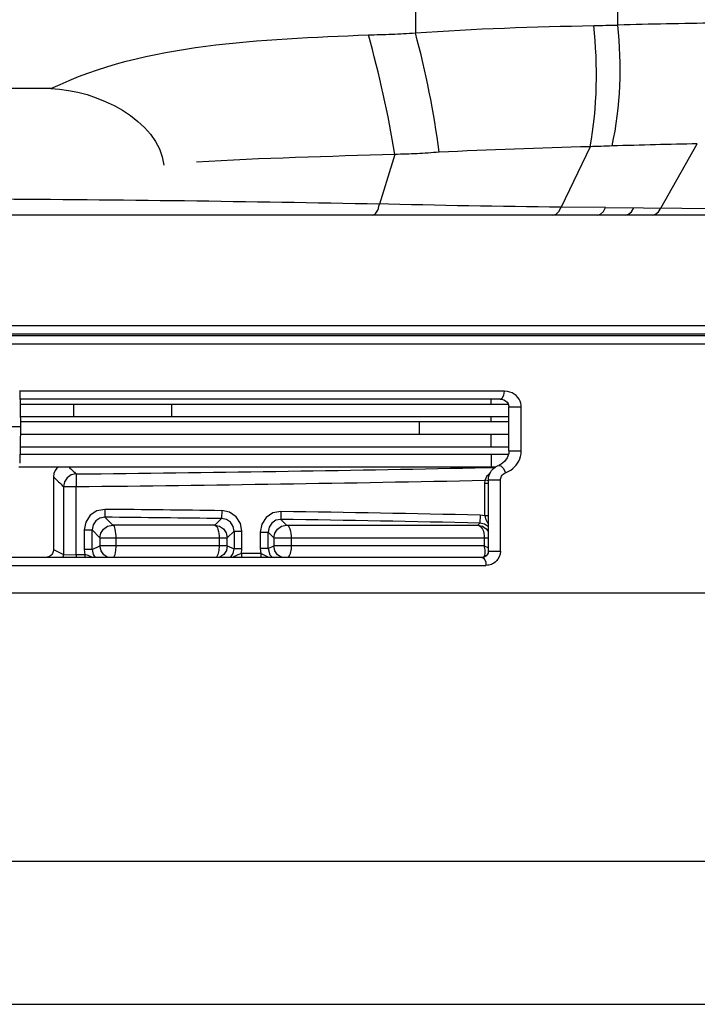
# Paper-space layout 'Sheet' of a CAD drawing. Header units: inches. Extents: x 0.2 to 10.8, y 0.2 to 8.3.
# Tile 336 of 545: x 7.803 to 7.974, y 1.696 to 1.945. Entities that reach past the tile are written whole.
import ezdxf

# ---------------------------------------------------------------- set-up
doc = ezdxf.new("R2010")
doc.units = ezdxf.units.IN
doc.header["$MEASUREMENT"] = 0
doc.layers.get('0').update_dxf_attribs({"lineweight": 5})

psp = doc.layouts.new('Sheet')

# ---------------------------------------------------------------- linework, layer by layer
at = {"color": 0, "linetype": 'ByBlock', "lineweight": -3}
for p, q in [((7.902886, 2.035868), (7.902889, 1.941971)), ((7.954155, 1.943957), (7.954194, 1.983868)), ((7.810678, 1.927868), (7.778926, 1.927868)), ((7.947105, 1.913164), (7.939764, 1.897856)), ((7.965011, 1.89762), (7.974234, 1.913897)), ((7.897709, 1.911209), (7.893785, 1.898594)), ((7.951041, 1.897732), (7.939764, 1.897856)), ((7.95104, 1.897732), (8.01135, 1.897325)), ((8.069712, 1.895868), (7.749885, 1.895868)), ((8.025229, 1.867787), (7.437229, 1.867787)), ((8.089247, 1.865246), (7.373212, 1.865246)), ((7.435247, 1.865787), (8.027212, 1.865787)), ((7.371229, 1.863246), (8.091229, 1.863246)), ((7.802771, 1.851436), (7.802932, 1.842228)), ((7.925447, 1.851263), (7.802771, 1.851264)), ((7.924349, 1.849264), (7.802809, 1.849264)), ((7.922093, 1.848028), (7.922093, 1.849264)), ((7.80283, 1.848028), (7.926421, 1.848028)), ((7.816497, 1.844828), (7.816497, 1.848028)), ((7.841255, 1.844828), (7.841255, 1.848028)), ((7.92658, 1.847305), (7.929682, 1.847305)), ((7.92658, 1.83615), (7.92658, 1.847305)), ((7.929682, 1.83615), (7.929682, 1.847305)), ((7.802886, 1.844828), (7.92658, 1.844828)), ((7.922093, 1.843628), (7.922093, 1.844828)), ((7.802932, 1.842228), (7.659527, 1.842228)), ((7.802932, 1.842228), (7.802771, 1.833021)), ((7.802907, 1.843628), (7.92658, 1.843628)), ((7.903951, 1.840428), (7.903951, 1.843628)), ((7.8029, 1.840428), (7.92658, 1.840428)), ((7.922093, 1.837228), (7.922093, 1.840428)), ((7.802844, 1.837228), (7.92658, 1.837228)), ((7.926425, 1.835228), (7.802809, 1.835228)), ((7.922093, 1.835228), (7.922093, 1.832028)), ((7.926571, 1.835624), (7.926472, 1.835228)), ((7.92658, 1.835852), (7.926571, 1.835624)), ((7.92658, 1.83615), (7.929682, 1.83615)), ((7.923063, 1.832028), (7.802563, 1.832028)), ((7.918065, 1.831873), (7.92299, 1.831971)), ((7.81132, 1.829571), (7.81132, 1.811176)), ((7.817045, 1.830323), (7.817078, 1.827125)), ((7.920534, 1.828723), (7.920885, 1.829552)), ((7.920885, 1.829552), (7.921187, 1.829968)), ((7.921187, 1.829968), (7.92177, 1.830525)), ((7.81388, 1.827125), (7.817078, 1.827125)), ((7.81388, 1.827125), (7.81388, 1.809948)), ((7.817078, 1.809896), (7.817078, 1.827125)), ((7.920477, 1.827899), (7.920534, 1.828723)), ((7.921361, 1.827899), (7.920477, 1.827899)), ((7.920477, 1.819715), (7.920477, 1.827899)), ((7.921335, 1.828612), (7.920534, 1.828723)), ((7.921361, 1.828799), (7.924433, 1.828799)), ((7.921361, 1.810758), (7.921361, 1.828799)), ((7.924433, 1.810758), (7.924433, 1.828799)), ((7.824323, 1.821371), (7.824304, 1.819372)), ((7.824304, 1.819372), (7.826316, 1.81734)), ((7.853888, 1.821034), (7.853862, 1.819036)), ((7.868885, 1.820823), (7.868855, 1.818824)), ((7.91926, 1.819888), (7.919215, 1.81789)), ((7.920477, 1.819715), (7.91926, 1.819888)), ((7.921361, 1.819715), (7.920477, 1.819715)), ((7.852147, 1.817343), (7.826317, 1.81734)), ((7.852146, 1.817343), (7.853861, 1.819035)), ((7.868855, 1.818825), (7.870312, 1.817346)), ((7.870312, 1.817346), (7.918669, 1.817356)), ((7.918669, 1.817355), (7.919215, 1.817889)), ((7.819076, 1.816174), (7.821075, 1.816174)), ((7.819076, 1.816174), (7.819076, 1.811193)), ((7.823087, 1.814142), (7.821075, 1.816174)), ((7.821075, 1.811193), (7.821075, 1.816174)), ((7.857018, 1.815838), (7.855303, 1.814145)), ((7.857018, 1.815838), (7.859017, 1.815838)), ((7.857018, 1.815838), (7.857018, 1.811382)), ((7.859017, 1.811382), (7.859017, 1.815838)), ((7.86361, 1.815627), (7.865609, 1.815627)), ((7.86361, 1.815627), (7.86361, 1.811494)), ((7.867065, 1.814148), (7.865609, 1.815627)), ((7.865609, 1.811494), (7.865609, 1.815627)), ((7.821075, 1.811193), (7.823087, 1.812164)), ((7.823087, 1.814142), (7.855303, 1.814145)), ((7.823087, 1.814142), (7.823087, 1.812164)), ((7.855303, 1.812164), (7.823087, 1.812164)), ((7.827167, 1.812164), (7.827167, 1.814142)), ((7.853227, 1.814145), (7.853227, 1.812164)), ((7.855303, 1.812164), (7.855303, 1.814145)), ((7.855303, 1.812164), (7.857018, 1.811382)), ((7.865609, 1.811494), (7.867065, 1.812164)), ((7.867065, 1.814148), (7.921361, 1.814159)), ((7.867065, 1.814148), (7.867065, 1.812164)), ((7.920336, 1.812165), (7.867065, 1.812164)), ((7.871554, 1.812164), (7.871554, 1.814148)), ((7.920336, 1.814159), (7.920336, 1.812163)), ((7.920336, 1.812163), (7.921361, 1.811605)), ((7.92057, 1.811133), (7.920336, 1.812162)), ((7.81132, 1.811176), (7.81388, 1.809948)), ((7.81388, 1.809948), (7.817078, 1.80989)), ((7.81924, 1.809896), (7.817078, 1.809896)), ((7.817078, 1.80989), (7.817082, 1.809193)), ((7.821075, 1.811193), (7.819076, 1.811193)), ((7.819076, 1.811193), (7.81924, 1.809896)), ((7.819239, 1.809902), (7.819243, 1.809193)), ((7.859017, 1.811382), (7.857018, 1.811382)), ((7.858871, 1.810158), (7.859017, 1.811382)), ((7.863775, 1.810195), (7.858871, 1.810158)), ((7.858871, 1.810158), (7.858878, 1.809193)), ((7.865609, 1.811494), (7.86361, 1.811494)), ((7.86361, 1.811494), (7.863775, 1.810195)), ((7.865855, 1.809193), (7.863775, 1.810195)), ((7.863775, 1.810195), (7.863783, 1.809193)), ((7.920244, 1.809232), (7.920422, 1.809541)), ((7.920422, 1.809541), (7.920595, 1.810233)), ((7.920595, 1.810233), (7.92057, 1.811133)), ((7.920866, 1.809635), (7.920713, 1.80951)), ((7.92136, 1.810758), (7.921354, 1.810629)), ((7.92136, 1.810758), (7.924433, 1.810758)), ((7.541693, 1.807193), (7.920766, 1.807193)), ((7.919694, 1.809193), (7.542764, 1.809193)), ((7.853377, 1.809229), (7.853208, 1.809193)), ((7.483507, 1.800229), (7.978951, 1.800229)), ((8.01105, 1.732229), (7.797229, 1.732229)), ((7.386275, 1.696085), (8.076178, 1.696085))]:
    psp.add_line(p, q, dxfattribs=at)
for points in [[(7.937672, 1.895868), (7.938492, 1.896104), (7.939217, 1.896788), (7.939765, 1.897856)], [(7.948876, 1.895868), (7.949714, 1.896089), (7.950462, 1.896728), (7.951041, 1.897732)], [(7.955949, 1.895868), (7.9568, 1.896081), (7.957563, 1.896698), (7.958161, 1.89767)], [(7.962785, 1.895868), (7.96365, 1.896074), (7.964429, 1.896674), (7.965011, 1.89762)], [(7.924367, 1.849264), (7.924896, 1.84952), (7.925299, 1.850253), (7.925447, 1.851264)], [(7.924367, 1.849263), (7.924718, 1.849238), (7.925241, 1.849104), (7.925712, 1.848861), (7.926111, 1.848511), (7.926416, 1.848047), (7.926572, 1.847472), (7.92658, 1.847305)], [(7.929682, 1.847305), (7.929656, 1.847747), (7.92957, 1.848215), (7.929406, 1.848715), (7.929154, 1.849223), (7.928813, 1.849711), (7.928397, 1.850149), (7.927919, 1.850521), (7.927394, 1.850821), (7.926817, 1.851051), (7.926173, 1.851204), (7.925447, 1.851263)], [(7.92658, 1.83615), (7.926524, 1.835516), (7.926147, 1.834425), (7.925482, 1.833516), (7.924617, 1.832834), (7.923913, 1.832493)], [(7.925708, 1.830625), (7.92641, 1.83094), (7.927026, 1.831305), (7.92756, 1.831706), (7.928021, 1.832133), (7.92842, 1.832586), (7.928767, 1.83307), (7.929067, 1.833592), (7.929315, 1.834152), (7.929504, 1.834749), (7.929633, 1.835406), (7.929682, 1.83615)], [(7.812504, 1.832028), (7.812197, 1.831764), (7.811765, 1.831193), (7.811447, 1.830458), (7.81132, 1.829571)], [(7.9222, 1.831228), (7.922639, 1.831703), (7.923195, 1.83213), (7.92387, 1.832474)], [(7.923913, 1.832493), (7.92453, 1.832405), (7.925224, 1.831706), (7.925708, 1.830625)], [(7.817045, 1.830323), (7.815824, 1.830066), (7.814783, 1.82935), (7.814111, 1.828314), (7.81388, 1.827125)], [(7.921361, 1.828799), (7.921391, 1.829281), (7.92148, 1.82976), (7.921636, 1.830244), (7.92187, 1.830735), (7.9222, 1.831228)], [(7.924433, 1.828799), (7.924448, 1.82904), (7.924493, 1.829279), (7.924572, 1.829521), (7.924692, 1.829765), (7.924859, 1.83001), (7.925082, 1.830245), (7.925366, 1.830456), (7.925708, 1.830625)], [(7.824323, 1.821371), (7.822306, 1.820985), (7.820602, 1.819854), (7.819471, 1.818162), (7.819076, 1.816174)], [(7.824304, 1.819372), (7.823066, 1.819137), (7.822021, 1.818448), (7.821322, 1.81741), (7.821075, 1.816174)], [(7.859017, 1.815838), (7.858623, 1.817823), (7.857507, 1.819501), (7.855844, 1.820625), (7.853888, 1.821034)], [(7.868883, 1.820823), (7.866859, 1.820445), (7.865146, 1.819316), (7.864008, 1.817621), (7.86361, 1.815627)], [(7.920477, 1.819715), (7.920742, 1.818828), (7.921153, 1.817961), (7.921361, 1.817605)], [(7.823087, 1.814142), (7.823324, 1.815348), (7.82399, 1.816367), (7.825027, 1.817081), (7.826317, 1.81734)], [(7.852147, 1.817343), (7.853341, 1.817094), (7.854346, 1.816425), (7.855049, 1.815393), (7.855303, 1.814145)], [(7.857018, 1.815838), (7.856778, 1.817056), (7.856097, 1.818086), (7.855077, 1.81878), (7.853862, 1.819036)], [(7.868855, 1.818824), (7.867612, 1.818594), (7.866561, 1.817906), (7.865858, 1.816866), (7.865609, 1.815627)], [(7.867065, 1.814148), (7.867303, 1.815354), (7.867968, 1.816372), (7.869005, 1.817087), (7.870312, 1.817346)], [(7.918669, 1.817356), (7.919854, 1.817098), (7.920849, 1.816427), (7.921361, 1.815669)], [(7.921361, 1.816978), (7.920421, 1.817625), (7.919215, 1.81789)], [(7.825109, 1.809193), (7.82509, 1.809197), (7.824066, 1.809861), (7.823348, 1.8109), (7.823087, 1.812165)], [(7.826594, 1.809193), (7.826633, 1.809223), (7.826914, 1.809921), (7.827102, 1.810952), (7.827167, 1.812164)], [(7.853227, 1.812164), (7.853144, 1.810953), (7.852906, 1.809921), (7.852548, 1.809223), (7.852498, 1.809193)], [(7.855303, 1.812164), (7.855068, 1.810961), (7.854408, 1.809944), (7.853377, 1.809229)], [(7.869082, 1.809193), (7.869073, 1.809195), (7.868047, 1.809858), (7.867327, 1.810899), (7.867065, 1.812165)], [(7.81132, 1.811176), (7.811304, 1.810923), (7.811257, 1.81068), (7.811177, 1.81044), (7.81106, 1.810198), (7.810895, 1.809956), (7.810676, 1.809721), (7.810405, 1.809514), (7.810089, 1.809349), (7.809722, 1.809236), (7.809294, 1.809193)], [(7.821055, 1.809193), (7.820995, 1.80923), (7.820129, 1.809645), (7.819239, 1.809902)], [(7.821075, 1.811194), (7.821321, 1.809962), (7.821838, 1.809193)], [(7.856132, 1.809193), (7.856776, 1.81016), (7.857018, 1.811384)], [(7.858871, 1.810158), (7.857986, 1.809889), (7.857119, 1.809459), (7.856689, 1.809193)], [(7.865609, 1.811496), (7.866042, 1.809888), (7.86674, 1.809193)], [(7.920713, 1.80951), (7.920569, 1.809417), (7.920432, 1.809347), (7.920298, 1.809293), (7.920162, 1.809251), (7.92002, 1.809219), (7.919866, 1.809199), (7.919694, 1.809193)], [(7.924433, 1.810758), (7.924349, 1.809995), (7.924122, 1.809317), (7.9238, 1.808752), (7.92344, 1.808314), (7.923087, 1.807994), (7.922754, 1.80776), (7.92244, 1.807584), (7.922134, 1.807449), (7.921827, 1.807345), (7.921505, 1.807266), (7.921155, 1.807213), (7.920766, 1.807193)], [(7.921355, 1.810619), (7.921291, 1.810304), (7.921175, 1.81003), (7.921025, 1.809806), (7.920866, 1.809635)], [(7.919694, 1.809193), (7.920103, 1.809051), (7.920451, 1.80862), (7.920684, 1.807967), (7.920766, 1.807193)]]:
    psp.add_lwpolyline(points, dxfattribs=at)
for centre, radius, start, end in [((8.00696, -0.141595), 2.08622, 90.775015, 91.450384), ((7.758604, -4.737569), 6.63754, 88.8330242, 89.6842418), ((7.699426, 12.788909), 10.959217, 270.6149319, 271.1431391), ((7.698681, 12.846093), 11.019604, 270.6156081, 271.1535874), ((7.741631, -6.733711), 8.553483, 89.2481982, 89.4462054), ((7.741631, -6.733702), 8.555472, 89.2481949, 89.4462033), ((7.767352, -5.005414), 6.826992, 88.7250031, 89.1478654), ((7.767353, -5.005375), 6.824954, 88.7250048, 89.1478512)]:
    psp.add_arc(centre, radius, start, end, dxfattribs=at)
for points, knots in [([(7.948023, 1.943834), (7.94905, 1.94385), (7.951094, 1.943887), (7.953138, 1.943932), (7.954155, 1.943957)], [0, 0, 0, 0, 0.502144, 1, 1, 1, 1]), ([(7.890994, 1.941502), (7.892979, 1.941506), (7.896948, 1.941607), (7.900911, 1.941837), (7.90289, 1.941972)], [0, 0, 0, 0, 0.5001602, 1, 1, 1, 1]), ([(7.908879, 1.911765), (7.907026, 1.911617), (7.903306, 1.911361), (7.899578, 1.911232), (7.897709, 1.911209)], [0, 0, 0, 0, 0.4985284, 1, 1, 1, 1]), ([(7.952678, 1.913339), (7.951752, 1.913306), (7.949894, 1.913243), (7.948036, 1.913189), (7.947105, 1.913164)], [0, 0, 0, 0, 0.4985569, 1, 1, 1, 1]), ([(7.974234, 1.913897), (7.970703, 1.913824), (7.963517, 1.913659), (7.956332, 1.913454), (7.952678, 1.913338)], [0, 0, 0, 0, 0.49129, 1, 1, 1, 1]), ([(7.892024, 1.895868), (7.89245, 1.895868), (7.893434, 1.896785), (7.893676, 1.897892), (7.893785, 1.898594)], [0, 0, 0, 0, 0.374561, 1, 1, 1, 1]), ([(7.81526, 1.832028), (7.815557, 1.831742), (7.816151, 1.831173), (7.816747, 1.830606), (7.817045, 1.830323)], [0, 0, 0, 0, 0.501018, 1, 1, 1, 1]), ([(7.81132, 1.829571), (7.811746, 1.82916), (7.812597, 1.828343), (7.813452, 1.827529), (7.81388, 1.827125)], [0, 0, 0, 0, 0.5012477, 1, 1, 1, 1]), ([(7.827167, 1.814142), (7.827167, 1.814888), (7.827074, 1.815841), (7.826696, 1.81729), (7.826317, 1.81734)], [0, 0, 0, 0, 0.6607013, 1, 1, 1, 1]), ([(7.852147, 1.817343), (7.852559, 1.817299), (7.853146, 1.815931), (7.853227, 1.814893), (7.853227, 1.814145)], [0, 0, 0, 0, 0.3564616, 1, 1, 1, 1]), ([(7.871554, 1.814148), (7.871554, 1.814898), (7.871466, 1.815997), (7.870749, 1.817304), (7.870312, 1.817346)], [0, 0, 0, 0, 0.6307309, 1, 1, 1, 1]), ([(7.918669, 1.817356), (7.91918, 1.817317), (7.920183, 1.816173), (7.920336, 1.814914), (7.920336, 1.814159)], [0, 0, 0, 0, 0.4040257, 1, 1, 1, 1]), ([(7.870719, 1.80917), (7.871065, 1.809562), (7.871486, 1.810586), (7.871535, 1.811636), (7.871554, 1.812164)], [0, 0, 0, 0, 0.4975167, 1, 1, 1, 1]), ([(7.813725, 1.809193), (7.813775, 1.809317), (7.813851, 1.809566), (7.81388, 1.809825), (7.81388, 1.80995)], [0, 0, 0, 0, 0.5151336, 1, 1, 1, 1]), ([(7.920422, 1.809541), (7.920538, 1.809576), (7.920766, 1.809667), (7.920977, 1.809795), (7.921076, 1.809868)], [0, 0, 0, 0, 0.4946781, 1, 1, 1, 1])]:
    psp.add_open_spline(points, degree=3, knots=knots, dxfattribs=at)
for points in [[(7.952678, 1.913339), (7.954881, 1.923316), (7.955166, 1.933789), (7.954155, 1.943957)], [(7.810678, 1.927868), (7.835142, 1.939653), (7.863871, 1.940179), (7.890994, 1.941501)], [(7.897709, 1.911209), (7.896049, 1.921418), (7.89376, 1.931536), (7.890994, 1.941502)], [(7.902889, 1.941971), (7.917906, 1.943072), (7.93297, 1.943491), (7.948023, 1.943833)], [(7.90888, 1.911765), (7.907625, 1.921953), (7.905547, 1.932056), (7.90289, 1.941971)], [(7.947105, 1.913164), (7.948995, 1.923216), (7.94911, 1.933664), (7.948023, 1.943833)], [(7.810678, 1.927868), (7.82219, 1.927588), (7.837894, 1.919933), (7.839286, 1.908502)], [(7.947105, 1.913164), (7.93436, 1.912781), (7.921616, 1.91235), (7.908879, 1.911765)], [(7.897709, 1.911209), (7.880969, 1.910639), (7.864217, 1.910282), (7.847499, 1.909265)], [(7.939765, 1.897856), (7.924228, 1.898047), (7.90869, 1.898259), (7.893158, 1.898691)]]:
    psp.add_open_spline(points, degree=3, dxfattribs=at)

doc.saveas('drawing.dxf')
